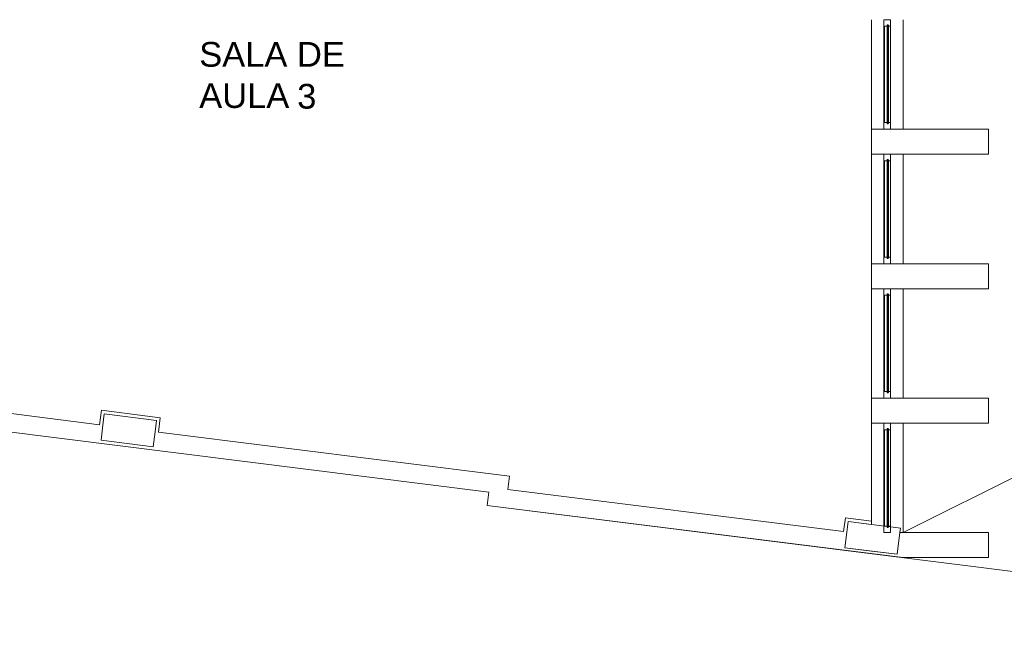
# Model space of a CAD drawing. Header units: millimetres. Extents: x 567 to 934, y -1 to 364.
# Tile 917 of 1056: x 806 to 821, y 84 to 93. Entities that reach past the tile are written whole.
import ezdxf

# ---------------------------------------------------------------- set-up
doc = ezdxf.new("R2010")
doc.units = ezdxf.units.MM
doc.header["$MEASUREMENT"] = 0
doc.linetypes.add('NULL', pattern=[0])
for name, color, linetype, lineweight in [('A-AREA-IDEN', 7, 'Continuous', 9), ('A-DETL-THIN', 7, 'Continuous', 18), ('A-GLAZ', 7, 'Continuous', 13), ('A-GLAZ-CWMG', 7, 'Continuous', 13), ('A-WALL', 7, 'Continuous', 25), ('ARQ-ALV-REB', 7, 'Continuous', 18), ('C-PROP-LINE', 7, 'Continuous', 25), ('S-COLS', 7, 'Continuous', 13)]:
    doc.layers.add(name, color=color, linetype=linetype, lineweight=lineweight)
doc.styles.add('Arial', font='arial.ttf')

msp = doc.modelspace()

# ---------------------------------------------------------------- linework, layer by layer
at = {"layer": 'A-DETL-THIN', "color": 8, "lineweight": 5}
msp.add_line((846.945, 99.067), (819.131, 85.167), dxfattribs=at)
at = {"layer": 'A-GLAZ', "color": 8, "lineweight": 5}
for p, q in [((818.891, 92.868), (818.901, 92.868)), ((818.891, 91.368), (818.891, 92.868)), ((818.901, 92.868), (818.911, 92.858)), ((818.901, 91.368), (818.901, 92.868)), ((818.851, 92.848), (818.891, 92.848)), ((818.851, 91.388), (818.851, 92.848)), ((818.911, 92.858), (818.911, 91.378)), ((818.891, 91.388), (818.851, 91.388)), ((818.901, 91.368), (818.891, 91.368)), ((818.911, 91.378), (818.901, 91.368)), ((818.851, 90.808), (818.891, 90.808)), ((818.851, 89.347), (818.851, 90.808)), ((818.891, 90.828), (818.901, 90.828)), ((818.891, 89.327), (818.891, 90.828)), ((818.901, 90.828), (818.911, 90.818)), ((818.901, 89.327), (818.901, 90.828)), ((818.911, 90.818), (818.911, 89.337)), ((818.891, 89.347), (818.851, 89.347)), ((818.901, 89.327), (818.891, 89.327)), ((818.911, 89.337), (818.901, 89.327)), ((818.851, 88.767), (818.891, 88.767)), ((818.851, 87.307), (818.851, 88.767)), ((818.891, 88.787), (818.901, 88.787)), ((818.891, 87.287), (818.891, 88.787)), ((818.901, 88.787), (818.911, 88.777)), ((818.901, 87.287), (818.901, 88.787)), ((818.911, 88.777), (818.911, 87.297)), ((818.891, 87.307), (818.851, 87.307)), ((818.901, 87.287), (818.891, 87.287)), ((818.911, 87.297), (818.901, 87.287)), ((818.891, 86.747), (818.901, 86.747)), ((818.891, 85.247), (818.891, 86.747)), ((818.901, 86.747), (818.911, 86.737)), ((818.901, 85.247), (818.901, 86.747)), ((818.911, 86.737), (818.911, 85.257)), ((818.851, 86.727), (818.891, 86.727)), ((818.851, 85.267), (818.851, 86.727)), ((818.891, 85.267), (818.851, 85.267)), ((818.901, 85.247), (818.891, 85.247)), ((818.911, 85.257), (818.901, 85.247))]:
    msp.add_line(p, q, dxfattribs=at)
at = {"layer": 'A-GLAZ-CWMG', "color": 8, "lineweight": 5}
for p, q in [((818.941, 92.948), (818.841, 92.948)), ((818.841, 92.948), (818.841, 92.848)), ((818.941, 92.848), (818.941, 92.948)), ((818.841, 92.848), (818.841, 91.388)), ((818.841, 92.848), (818.851, 92.848)), ((818.911, 92.848), (818.941, 92.848)), ((818.941, 92.848), (818.941, 91.388)), ((818.851, 91.388), (818.841, 91.388)), ((818.841, 91.388), (818.841, 91.288)), ((818.941, 91.388), (818.911, 91.388)), ((818.941, 91.288), (818.941, 91.388)), ((818.841, 91.288), (818.941, 91.288)), ((818.941, 90.908), (818.841, 90.908)), ((818.841, 90.908), (818.841, 90.808)), ((818.841, 90.808), (818.841, 89.347)), ((818.841, 90.808), (818.851, 90.808)), ((818.911, 90.808), (818.941, 90.808)), ((818.941, 90.808), (818.941, 90.908)), ((818.941, 90.808), (818.941, 89.347)), ((818.851, 89.347), (818.841, 89.347)), ((818.841, 89.347), (818.841, 89.247)), ((818.941, 89.347), (818.911, 89.347)), ((818.941, 89.247), (818.941, 89.347)), ((818.841, 89.247), (818.941, 89.247)), ((818.941, 88.867), (818.841, 88.867)), ((818.841, 88.867), (818.841, 88.767)), ((818.941, 88.767), (818.941, 88.867)), ((818.841, 88.767), (818.841, 87.307)), ((818.841, 88.767), (818.851, 88.767)), ((818.911, 88.767), (818.941, 88.767)), ((818.941, 88.767), (818.941, 87.307)), ((818.851, 87.307), (818.841, 87.307)), ((818.841, 87.307), (818.841, 87.207)), ((818.841, 87.207), (818.941, 87.207)), ((818.941, 87.307), (818.911, 87.307)), ((818.941, 87.207), (818.941, 87.307)), ((818.941, 86.827), (818.841, 86.827)), ((818.841, 86.827), (818.841, 86.727)), ((818.941, 86.727), (818.941, 86.827)), ((818.841, 86.727), (818.841, 85.267)), ((818.841, 86.727), (818.851, 86.727)), ((818.911, 86.727), (818.941, 86.727)), ((818.941, 86.727), (818.941, 85.267)), ((818.851, 85.267), (818.841, 85.267)), ((818.841, 85.267), (818.841, 85.167)), ((818.941, 85.267), (818.911, 85.267)), ((818.941, 85.167), (818.941, 85.267)), ((818.841, 85.167), (818.941, 85.167))]:
    msp.add_line(p, q, dxfattribs=at)
at = {"layer": 'A-WALL', "color": 8, "lineweight": 5}
for p, q in [((818.651, 91.288), (818.651, 92.948)), ((819.131, 92.948), (819.131, 91.288)), ((818.651, 91.288), (818.651, 90.908)), ((820.431, 91.288), (818.651, 91.288)), ((820.431, 90.908), (820.431, 91.288)), ((818.651, 89.247), (818.651, 90.908)), ((818.651, 90.908), (820.431, 90.908)), ((819.131, 90.908), (819.131, 89.247)), ((818.651, 89.247), (818.651, 88.867)), ((820.431, 89.247), (818.651, 89.247)), ((820.431, 88.867), (820.431, 89.247)), ((818.651, 87.207), (818.651, 88.867)), ((818.651, 88.867), (820.431, 88.867)), ((819.131, 88.867), (819.131, 87.207)), ((806.93, 86.804), (801.565, 87.479)), ((801.547, 87.199), (812.842, 85.779)), ((818.651, 87.207), (818.651, 86.827)), ((820.431, 87.207), (818.651, 87.207)), ((820.431, 86.827), (820.431, 87.207)), ((806.958, 87.023), (806.93, 86.804)), ((807.851, 86.91), (806.958, 87.023)), ((806.98, 86.798), (807.001, 86.967)), ((807.001, 86.967), (807.795, 86.867)), ((807.823, 86.692), (807.851, 86.91)), ((806.951, 86.57), (806.98, 86.798)), ((807.795, 86.867), (807.774, 86.698)), ((818.651, 85.341), (818.651, 86.827)), ((818.651, 86.827), (820.431, 86.827)), ((819.131, 86.827), (819.131, 85.167)), ((807.774, 86.698), (807.745, 86.47)), ((813.155, 86.022), (807.823, 86.692)), ((807.745, 86.47), (806.951, 86.57)), ((813.13, 85.823), (813.155, 86.022)), ((812.842, 85.779), (812.817, 85.58)), ((818.229, 85.182), (813.13, 85.823)), ((812.817, 85.58), (819.131, 84.787)), ((818.255, 85.391), (818.229, 85.182)), ((818.651, 85.341), (818.255, 85.391)), ((818.278, 85.176), (818.299, 85.335)), ((818.299, 85.335), (818.651, 85.291)), ((818.651, 85.291), (818.651, 85.341)), ((818.248, 84.938), (818.278, 85.176)), ((819.084, 85.167), (819.042, 84.838)), ((820.431, 85.167), (819.084, 85.167)), ((820.431, 84.787), (820.431, 85.167)), ((819.042, 84.838), (818.248, 84.938)), ((819.131, 84.787), (820.431, 84.787))]:
    msp.add_line(p, q, dxfattribs=at)
at = {"layer": 'ARQ-ALV-REB', "color": 8, "lineweight": 5}
msp.add_line((818.229, 85.182), (818.255, 85.391), dxfattribs=at)
at = {"layer": 'C-PROP-LINE', "color": 8, "lineweight": 5}
for p, q in [((812.842, 85.779), (802.096, 87.13)), ((812.817, 85.58), (812.842, 85.779)), ((812.817, 85.58), (827.77, 83.7))]:
    msp.add_line(p, q, dxfattribs=at)
at = {"layer": 'S-COLS', "color": 8, "lineweight": 5}
for p, q in [((807.001, 86.967), (806.98, 86.798)), ((807.795, 86.867), (807.001, 86.967)), ((806.98, 86.798), (806.951, 86.57)), ((807.774, 86.698), (807.795, 86.867)), ((807.745, 86.47), (807.774, 86.698)), ((806.951, 86.57), (807.745, 86.47)), ((818.299, 85.335), (818.278, 85.176)), ((818.891, 85.26), (818.299, 85.335)), ((819.092, 85.235), (818.911, 85.258)), ((819.084, 85.167), (819.092, 85.235)), ((818.278, 85.176), (818.248, 84.938)), ((819.042, 84.838), (819.084, 85.167)), ((818.248, 84.938), (818.651, 84.887)), ((818.651, 84.887), (819.042, 84.838))]:
    msp.add_line(p, q, dxfattribs=at)

# ---------------------------------------------------------------- texts
at = {"layer": 'A-AREA-IDEN', "color": 8, "linetype": 'NULL', "lineweight": 5, "char_height": 0.375, "attachment_point": 7, "line_spacing_factor": 0.9, "style": 'Arial'}
for s, insert, width in [('SALA DE', (808.442, 92.23), 4.42683), ('AULA', (808.442, 91.604), 2.73761), ('3', (809.93, 91.594), 0.58251)]:
    msp.add_mtext(s, dxfattribs=dict(at, insert=insert, width=width))

doc.saveas('drawing.dxf')
